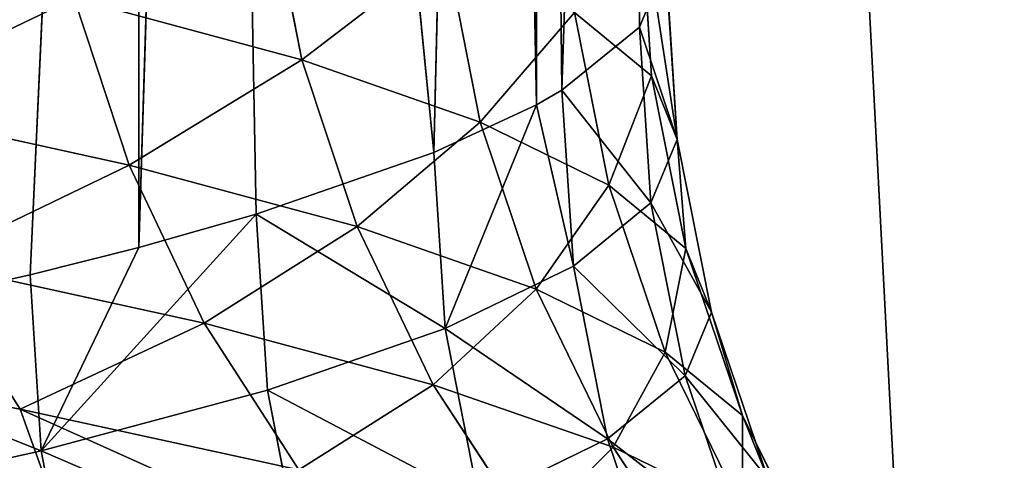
# Model space of a CAD drawing. Extents: x 1 to 183, y 3 to 451.
# Tile 351 of 457: x 115.438 to 116.853, y 338.136 to 338.769. Entities that reach past the tile are written whole.
import ezdxf

# ---------------------------------------------------------------- set-up
doc = ezdxf.new("R2010")
doc.units = 0
doc.header["$LTSCALE"] = 2.54
doc.layers.get('0').update_dxf_attribs({"color": 13, "linetype": 'CONTINUOUS'})

# ---------------------------------------------------------------- blocks, each defined once
blk = doc.blocks.new('DOZOWNIK_DO_MYD_A_FRIEGO_S')
at = {"color": 0}
for p, q in [((117.0008, 332.2193, 122.9736), (114.2278, 385.5593, 125.1272)), ((117.0008, 332.2193, 122.9736), (114.2278, 385.5593, 125.1272)), ((114.2278, 385.5593, 56.2288), (117.0008, 332.2193, 58.3824)), ((114.2278, 385.5593, 56.2288), (117.0008, 332.2193, 58.3824)), ((116.2176, 338.6682, 93.4933), (116.3294, 342.1045, 92.0851)), ((116.2176, 338.6682, 93.4933), (116.3294, 342.1045, 92.0851)), ((116.329, 338.7588, 92.0937), (116.3294, 342.1045, 92.0851)), ((116.329, 338.7588, 92.0937), (116.3294, 342.1045, 92.0851)), ((116.181, 338.6471, 93.8185), (116.181, 341.9922, 93.8186)), ((116.181, 338.6471, 93.8185), (116.181, 341.9922, 93.8186)), ((116.2176, 338.6682, 93.4933), (116.181, 341.9922, 93.8186)), ((116.2176, 338.6682, 93.4933), (116.181, 341.9922, 93.8186)), ((116.0334, 338.5784, 94.8805), (116.1152, 341.9591, 94.3308)), ((116.0334, 338.5784, 94.8805), (116.1152, 341.9591, 94.3308)), ((116.181, 338.6471, 93.8185), (116.1152, 341.9591, 94.3308)), ((116.181, 338.6471, 93.8185), (116.1152, 341.9591, 94.3308)), ((115.6094, 338.4423, 96.988), (115.7154, 341.8166, 96.5354)), ((115.6094, 338.4423, 96.988), (115.7154, 341.8166, 96.5354)), ((115.7781, 338.49, 96.2496), (115.7154, 341.8166, 96.5354)), ((115.7781, 338.49, 96.2496), (115.7154, 341.8166, 96.5354)), ((116.0334, 338.5784, 94.8805), (115.7154, 341.8166, 96.5354)), ((116.0334, 338.5784, 94.8805), (115.7154, 341.8166, 96.5354)), ((115.4534, 338.4028, 97.5972), (115.6093, 341.7874, 96.9881)), ((115.4534, 338.4028, 97.5972), (115.6093, 341.7874, 96.9881)), ((115.6093, 341.7874, 96.9881), (115.6094, 338.4423, 96.988)), ((115.6093, 341.7874, 96.9881), (115.6094, 338.4423, 96.988)), ((115.8436, 338.7118, 85.0974), (115.7953, 338.9601, 85.1077)), ((115.8436, 338.7118, 85.0974), (115.7953, 338.9601, 85.1077)), ((116.3299, 338.9414, 89.28), (116.3464, 338.6888, 89.2791)), ((116.3299, 338.9414, 89.28), (116.3464, 338.6888, 89.2791)), ((116.3299, 338.9414, 89.28), (116.3831, 338.5974, 90.6873)), ((116.3299, 338.9414, 89.28), (116.3831, 338.5974, 90.6873)), ((116.1002, 338.6222, 86.4758), (116.0514, 338.8705, 86.4835)), ((116.1002, 338.6222, 86.4758), (116.0514, 338.8705, 86.4835)), ((116.3665, 338.8555, 90.6033), (116.3831, 338.5974, 90.6873)), ((116.3665, 338.8555, 90.6033), (116.3831, 338.5974, 90.6873)), ((116.329, 338.7588, 92.0937), (116.3666, 338.85, 90.6873)), ((116.329, 338.7588, 92.0937), (116.3666, 338.85, 90.6873)), ((116.3831, 338.5974, 90.6873), (116.3666, 338.85, 90.6873)), ((116.3831, 338.5974, 90.6873), (116.3666, 338.85, 90.6873)), ((115.8436, 338.7118, 85.0974), (115.5169, 338.8001, 83.7409)), ((115.5955, 338.5603, 83.7198), (115.5169, 338.8001, 83.7409)), ((115.8436, 338.7118, 85.0974), (115.5169, 338.8001, 83.7409)), ((115.5955, 338.5603, 83.7198), (115.5169, 338.8001, 83.7409)), ((116.3464, 338.6888, 89.2791), (116.2356, 338.7799, 87.8759)), ((116.2847, 338.5316, 87.8707), (116.2356, 338.7799, 87.8759)), ((116.3464, 338.6888, 89.2791), (116.2356, 338.7799, 87.8759)), ((116.2847, 338.5316, 87.8707), (116.2356, 338.7799, 87.8759)), ((116.2176, 338.6682, 93.4933), (116.329, 338.7588, 92.0937)), ((116.2176, 338.6682, 93.4933), (116.329, 338.7588, 92.0937)), ((116.329, 338.7588, 92.0937), (116.3455, 338.5062, 92.0945)), ((116.329, 338.7588, 92.0937), (116.3455, 338.5062, 92.0945)), ((116.1002, 338.6222, 86.4758), (115.8436, 338.7118, 85.0974)), ((115.9232, 338.4721, 85.0804), (115.8436, 338.7118, 85.0974)), ((116.1002, 338.6222, 86.4758), (115.8436, 338.7118, 85.0974)), ((115.9232, 338.4721, 85.0804), (115.8436, 338.7118, 85.0974)), ((116.3831, 338.5974, 90.6873), (116.3464, 338.6888, 89.2791)), ((116.3958, 338.4405, 89.2765), (116.3464, 338.6888, 89.2791)), ((116.3831, 338.5974, 90.6873), (116.3464, 338.6888, 89.2791)), ((116.3958, 338.4405, 89.2765), (116.3464, 338.6888, 89.2791)), ((116.181, 338.6471, 93.8185), (116.2176, 338.6682, 93.4933)), ((116.181, 338.6471, 93.8185), (116.2176, 338.6682, 93.4933)), ((116.2176, 338.6682, 93.4933), (116.234, 338.4155, 93.4951)), ((116.2176, 338.6682, 93.4933), (116.234, 338.4155, 93.4951)), ((115.5955, 338.5603, 83.7198), (115.1989, 338.6475, 82.3835)), ((115.5955, 338.5603, 83.7198), (115.1989, 338.6475, 82.3835)), ((116.0334, 338.5784, 94.8805), (116.181, 338.6471, 93.8185)), ((116.0334, 338.5784, 94.8805), (116.181, 338.6471, 93.8185)), ((116.181, 338.6471, 93.8185), (116.0497, 338.3258, 94.8831)), ((116.181, 338.6471, 93.8185), (116.0497, 338.3258, 94.8831)), ((116.181, 338.6471, 93.8185), (116.234, 338.4155, 93.4951)), ((116.181, 338.6471, 93.8185), (116.234, 338.4155, 93.4951)), ((116.2847, 338.5316, 87.8707), (116.1002, 338.6222, 86.4758)), ((116.1806, 338.3824, 86.463), (116.1002, 338.6222, 86.4758)), ((116.2847, 338.5316, 87.8707), (116.1002, 338.6222, 86.4758)), ((116.1806, 338.3824, 86.463), (116.1002, 338.6222, 86.4758)), ((116.3455, 338.5062, 92.0945), (116.3831, 338.5974, 90.6873)), ((116.3455, 338.5062, 92.0945), (116.3831, 338.5974, 90.6873)), ((116.4325, 338.3491, 90.6873), (116.3831, 338.5974, 90.6873)), ((116.4325, 338.3491, 90.6873), (116.3831, 338.5974, 90.6873)), ((115.7781, 338.49, 96.2496), (116.0334, 338.5784, 94.8805)), ((115.7781, 338.49, 96.2496), (116.0334, 338.5784, 94.8805)), ((116.0497, 338.3258, 94.8831), (116.0334, 338.5784, 94.8805)), ((116.0497, 338.3258, 94.8831), (116.0334, 338.5784, 94.8805)), ((115.9232, 338.4721, 85.0804), (115.5955, 338.5603, 83.7198)), ((115.7036, 338.3333, 83.6907), (115.5955, 338.5603, 83.7198)), ((115.9232, 338.4721, 85.0804), (115.5955, 338.5603, 83.7198)), ((115.7036, 338.3333, 83.6907), (115.5955, 338.5603, 83.7198)), ((116.3958, 338.4405, 89.2765), (116.2847, 338.5316, 87.8707)), ((116.3657, 338.2919, 87.8622), (116.2847, 338.5316, 87.8707)), ((116.3958, 338.4405, 89.2765), (116.2847, 338.5316, 87.8707)), ((116.3657, 338.2919, 87.8622), (116.2847, 338.5316, 87.8707)), ((116.234, 338.4155, 93.4951), (116.3455, 338.5062, 92.0945)), ((116.234, 338.4155, 93.4951), (116.3455, 338.5062, 92.0945)), ((116.3948, 338.2579, 92.0972), (116.3455, 338.5062, 92.0945)), ((116.3948, 338.2579, 92.0972), (116.3455, 338.5062, 92.0945)), ((115.7781, 338.49, 96.2496), (115.4694, 338.1501, 97.6015)), ((115.7781, 338.49, 96.2496), (115.4694, 338.1501, 97.6015)), ((115.6094, 338.4423, 96.988), (115.7781, 338.49, 96.2496)), ((115.6094, 338.4423, 96.988), (115.7781, 338.49, 96.2496)), ((115.7781, 338.49, 96.2496), (115.7943, 338.2373, 96.2531)), ((115.7781, 338.49, 96.2496), (115.7943, 338.2373, 96.2531)), ((116.1806, 338.3824, 86.463), (115.9232, 338.4721, 85.0804)), ((116.0327, 338.245, 85.057), (115.9232, 338.4721, 85.0804)), ((116.1806, 338.3824, 86.463), (115.9232, 338.4721, 85.0804)), ((116.0327, 338.245, 85.057), (115.9232, 338.4721, 85.0804)), ((115.4534, 338.4028, 97.5972), (115.6094, 338.4423, 96.988)), ((115.4534, 338.4028, 97.5972), (115.6094, 338.4423, 96.988)), ((115.4694, 338.1501, 97.6015), (115.6094, 338.4423, 96.988)), ((115.4694, 338.1501, 97.6015), (115.6094, 338.4423, 96.988)), ((116.4325, 338.3491, 90.6873), (116.3958, 338.4405, 89.2765)), ((116.477, 338.2007, 89.2722), (116.3958, 338.4405, 89.2765)), ((116.4325, 338.3491, 90.6873), (116.3958, 338.4405, 89.2765)), ((116.477, 338.2007, 89.2722), (116.3958, 338.4405, 89.2765)), ((115.7036, 338.3333, 83.6907), (115.3054, 338.4205, 82.3489)), ((115.4392, 338.21, 82.3054), (115.3054, 338.4205, 82.3489)), ((115.7036, 338.3333, 83.6907), (115.3054, 338.4205, 82.3489)), ((115.4392, 338.21, 82.3054), (115.3054, 338.4205, 82.3489)), ((116.234, 338.4155, 93.4951), (116.0497, 338.3258, 94.8831)), ((116.234, 338.4155, 93.4951), (116.0497, 338.3258, 94.8831)), ((116.234, 338.4155, 93.4951), (116.2831, 338.1672, 93.5003)), ((116.234, 338.4155, 93.4951), (116.2831, 338.1672, 93.5003)), ((115.0573, 338.3144, 98.9317), (115.4534, 338.4028, 97.5972)), ((115.0573, 338.3144, 98.9317), (115.4534, 338.4028, 97.5972)), ((115.4534, 338.4028, 97.5972), (115.4694, 338.1501, 97.6015)), ((115.4534, 338.4028, 97.5972), (115.4694, 338.1501, 97.6015)), ((116.3657, 338.2919, 87.8622), (116.1806, 338.3824, 86.463)), ((116.2912, 338.1554, 86.4454), (116.1806, 338.3824, 86.463)), ((116.3657, 338.2919, 87.8622), (116.1806, 338.3824, 86.463)), ((116.2912, 338.1554, 86.4454), (116.1806, 338.3824, 86.463)), ((116.3948, 338.2579, 92.0972), (116.4325, 338.3491, 90.6873)), ((116.3948, 338.2579, 92.0972), (116.4325, 338.3491, 90.6873)), ((116.5139, 338.1094, 90.6873), (116.4325, 338.3491, 90.6873)), ((116.5139, 338.1094, 90.6873), (116.4325, 338.3491, 90.6873)), ((116.0327, 338.245, 85.057), (115.7036, 338.3333, 83.6907)), ((115.8395, 338.1228, 83.6542), (115.7036, 338.3333, 83.6907)), ((116.0327, 338.245, 85.057), (115.7036, 338.3333, 83.6907)), ((115.8395, 338.1228, 83.6542), (115.7036, 338.3333, 83.6907)), ((115.7943, 338.2373, 96.2531), (116.0497, 338.3258, 94.8831)), ((115.7943, 338.2373, 96.2531), (116.0497, 338.3258, 94.8831)), ((116.0985, 338.0775, 94.8909), (116.0497, 338.3258, 94.8831)), ((116.0985, 338.0775, 94.8909), (116.0497, 338.3258, 94.8831)), ((115.4392, 338.21, 82.3054), (114.967, 338.2985, 80.9728)), ((115.4392, 338.21, 82.3054), (114.967, 338.2985, 80.9728)), ((116.477, 338.2007, 89.2722), (116.3657, 338.2919, 87.8622)), ((116.477, 338.0648, 87.8504), (116.3657, 338.2919, 87.8622)), ((116.477, 338.2007, 89.2722), (116.3657, 338.2919, 87.8622)), ((116.477, 338.0648, 87.8504), (116.3657, 338.2919, 87.8622)), ((116.3948, 338.2579, 92.0972), (116.2831, 338.1672, 93.5003)), ((116.3948, 338.2579, 92.0972), (116.2831, 338.1672, 93.5003)), ((116.3948, 338.2579, 92.0972), (116.4761, 338.0182, 92.1015)), ((116.3948, 338.2579, 92.0972), (116.4761, 338.0182, 92.1015)), ((115.7943, 338.2373, 96.2531), (115.4694, 338.1501, 97.6015)), ((115.7943, 338.2373, 96.2531), (115.4694, 338.1501, 97.6015)), ((115.7943, 338.2373, 96.2531), (115.8426, 337.989, 96.2634)), ((115.7943, 338.2373, 96.2531), (115.8426, 337.989, 96.2634)), ((116.2912, 338.1554, 86.4454), (116.0327, 338.245, 85.057)), ((116.1703, 338.0345, 85.0276), (116.0327, 338.245, 85.057)), ((116.2912, 338.1554, 86.4454), (116.0327, 338.245, 85.057)), ((116.1703, 338.0345, 85.0276), (116.0327, 338.245, 85.057)), ((115.8395, 338.1228, 83.6542), (115.4392, 338.21, 82.3054)), ((115.4392, 338.21, 82.3054), (115.5005, 338.0388, 81.9597)), ((115.4392, 338.21, 82.3054), (115.5005, 338.0388, 81.9597)), ((115.4392, 338.21, 82.3054), (116.1233, 337.9022, 84.0843)), ((115.4392, 338.21, 82.3054), (116.1233, 337.9022, 84.0843)), ((115.8395, 338.1228, 83.6542), (115.4392, 338.21, 82.3054)), ((116.5139, 338.1094, 90.6873), (116.477, 338.2007, 89.2722)), ((116.5139, 338.1094, 90.6873), (116.477, 338.2007, 89.2722)), ((116.5889, 337.9737, 89.2664), (116.477, 338.2007, 89.2722)), ((116.5889, 337.9737, 89.2664), (116.477, 338.2007, 89.2722)), ((116.0985, 338.0775, 94.8909), (116.2831, 338.1672, 93.5003)), ((116.0985, 338.0775, 94.8909), (116.2831, 338.1672, 93.5003)), ((116.3641, 337.9275, 93.5089), (116.2831, 338.1672, 93.5003)), ((116.3641, 337.9275, 93.5089), (116.2831, 338.1672, 93.5003)), ((115.073, 338.0618, 98.9368), (115.4694, 338.1501, 97.6015)), ((115.073, 338.0618, 98.9368), (115.4694, 338.1501, 97.6015)), ((115.5171, 337.9018, 97.6143), (115.4694, 338.1501, 97.6015)), ((115.5171, 337.9018, 97.6143), (115.4694, 338.1501, 97.6015)), ((116.477, 338.0648, 87.8504), (116.2912, 338.1554, 86.4454)), ((116.4301, 337.9449, 86.4233), (116.2912, 338.1554, 86.4454)), ((116.477, 338.0648, 87.8504), (116.2912, 338.1554, 86.4454)), ((116.4301, 337.9449, 86.4233), (116.2912, 338.1554, 86.4454))]:
    blk.add_line(p, q, dxfattribs=at)
mesh = blk.add_polyface(dxfattribs=at)
corners = [(117.0008, 332.2193, 122.9736), (114.2278, 385.5593, 125.1272), (112.4526, 332.2193, 126.3248)]
mesh.append_faces([[corners[k] for k in face] for face in [(0, 1, 2)]], dxfattribs={"color": 0})
mesh = blk.add_polyface(dxfattribs=at)
corners = [(117.0008, 332.2193, 58.3824), (112.4526, 332.2193, 55.0312), (114.2278, 385.5593, 56.2288)]
mesh.append_faces([[corners[k] for k in face] for face in [(0, 1, 2)]], dxfattribs={"color": 0})
mesh = blk.add_polyface(dxfattribs=at)
corners = [(117.0008, 385.5593, 122.9736), (114.2278, 385.5593, 125.1272), (117.0008, 332.2193, 122.9736)]
mesh.append_faces([[corners[k] for k in face] for face in [(0, 1, 2)]], dxfattribs={"color": 0})
mesh = blk.add_polyface(dxfattribs=at)
corners = [(117.0008, 332.2193, 58.3824), (114.2278, 385.5593, 56.2288), (117.0008, 385.5593, 58.3824)]
mesh.append_faces([[corners[k] for k in face] for face in [(0, 1, 2)]], dxfattribs={"color": 0})
mesh = blk.add_polyface(dxfattribs=at)
corners = [(116.3294, 342.1045, 92.0851), (116.181, 341.9922, 93.8186), (116.2176, 338.6682, 93.4933)]
mesh.append_faces([[corners[k] for k in face] for face in [(0, 1, 2)]], dxfattribs={"color": 0})
mesh = blk.add_polyface(dxfattribs=at)
corners = [(116.3294, 342.1045, 92.0851), (116.2176, 338.6682, 93.4933), (116.329, 338.7588, 92.0937)]
mesh.append_faces([[corners[k] for k in face] for face in [(0, 1, 2)]], dxfattribs={"color": 0})
mesh = blk.add_polyface(dxfattribs=at)
corners = [(116.3294, 342.1045, 92.0851), (116.329, 338.7588, 92.0937), (116.3666, 338.85, 90.6873)]
mesh.append_faces([[corners[k] for k in face] for face in [(0, 1, 2)]], dxfattribs={"color": 0})
mesh = blk.add_polyface(dxfattribs=at)
corners = [(116.181, 341.9922, 93.8186), (116.1152, 341.9591, 94.3308), (116.181, 338.6471, 93.8185)]
mesh.append_faces([[corners[k] for k in face] for face in [(0, 1, 2)]], dxfattribs={"color": 0})
mesh = blk.add_polyface(dxfattribs=at)
corners = [(116.181, 341.9922, 93.8186), (116.181, 338.6471, 93.8185), (116.2176, 338.6682, 93.4933)]
mesh.append_faces([[corners[k] for k in face] for face in [(0, 1, 2)]], dxfattribs={"color": 0})
mesh = blk.add_polyface(dxfattribs=at)
corners = [(116.1152, 341.9591, 94.3308), (115.7154, 341.8166, 96.5354), (116.0334, 338.5784, 94.8805)]
mesh.append_faces([[corners[k] for k in face] for face in [(0, 1, 2)]], dxfattribs={"color": 0})
mesh = blk.add_polyface(dxfattribs=at)
corners = [(116.1152, 341.9591, 94.3308), (116.0334, 338.5784, 94.8805), (116.181, 338.6471, 93.8185)]
mesh.append_faces([[corners[k] for k in face] for face in [(0, 1, 2)]], dxfattribs={"color": 0})
mesh = blk.add_polyface(dxfattribs=at)
corners = [(115.7154, 341.8166, 96.5354), (115.6093, 341.7874, 96.9881), (115.6094, 338.4423, 96.988)]
mesh.append_faces([[corners[k] for k in face] for face in [(0, 1, 2)]], dxfattribs={"color": 0})
mesh = blk.add_polyface(dxfattribs=at)
corners = [(115.7154, 341.8166, 96.5354), (115.6094, 338.4423, 96.988), (115.7781, 338.49, 96.2496)]
mesh.append_faces([[corners[k] for k in face] for face in [(0, 1, 2)]], dxfattribs={"color": 0})
mesh = blk.add_polyface(dxfattribs=at)
corners = [(115.7154, 341.8166, 96.5354), (115.7781, 338.49, 96.2496), (116.0334, 338.5784, 94.8805)]
mesh.append_faces([[corners[k] for k in face] for face in [(0, 1, 2)]], dxfattribs={"color": 0})
mesh = blk.add_polyface(dxfattribs=at)
corners = [(115.6093, 341.7874, 96.9881), (115.1342, 341.6756, 98.6916), (115.0573, 338.3144, 98.9317)]
mesh.append_faces([[corners[k] for k in face] for face in [(0, 1, 2)]], dxfattribs={"color": 0})
mesh = blk.add_polyface(dxfattribs=at)
corners = [(115.6093, 341.7874, 96.9881), (115.0573, 338.3144, 98.9317), (115.4534, 338.4028, 97.5972)]
mesh.append_faces([[corners[k] for k in face] for face in [(0, 1, 2)]], dxfattribs={"color": 0})
mesh = blk.add_polyface(dxfattribs=at)
corners = [(115.6093, 341.7874, 96.9881), (115.4534, 338.4028, 97.5972), (115.6094, 338.4423, 96.988)]
mesh.append_faces([[corners[k] for k in face] for face in [(0, 1, 2)]], dxfattribs={"color": 0})
mesh = blk.add_polyface(dxfattribs=at)
corners = [(115.5169, 338.8001, 83.7409), (115.7953, 338.9601, 85.1077), (115.8436, 338.7118, 85.0974), (115.4692, 339.0484, 83.7537)]
mesh.append_faces([[corners[k] for k in face] for face in [(0, 1, 2), (1, 0, 3)]], dxfattribs={"vtx0": -1, "color": 0})
mesh = blk.add_polyface(dxfattribs=at)
corners = [(116.2356, 338.7799, 87.8759), (116.3299, 338.9414, 89.28), (116.3464, 338.6888, 89.2791), (116.2192, 339.0326, 87.8777)]
mesh.append_faces([[corners[k] for k in face] for face in [(0, 1, 2), (1, 0, 3)]], dxfattribs={"vtx0": -1, "color": 0})
mesh = blk.add_polyface(dxfattribs=at)
corners = [(115.8436, 338.7118, 85.0974), (116.0514, 338.8705, 86.4835), (116.1002, 338.6222, 86.4758), (115.7953, 338.9601, 85.1077)]
mesh.append_faces([[corners[k] for k in face] for face in [(0, 1, 2), (1, 0, 3)]], dxfattribs={"vtx0": -1, "color": 0})
mesh = blk.add_polyface(dxfattribs=at)
corners = [(116.3299, 338.9414, 89.28), (116.3831, 338.5974, 90.6873), (116.3464, 338.6888, 89.2791)]
mesh.append_faces([[corners[k] for k in face] for face in [(0, 1, 2)]], dxfattribs={"color": 0})
mesh = blk.add_polyface(dxfattribs=at)
corners = [(116.3299, 338.9414, 89.28), (116.3665, 338.8555, 90.6033), (116.3831, 338.5974, 90.6873)]
mesh.append_faces([[corners[k] for k in face] for face in [(0, 1, 2)]], dxfattribs={"color": 0})
mesh = blk.add_polyface(dxfattribs=at)
corners = [(115.1989, 338.6475, 82.3835), (115.5169, 338.8001, 83.7409), (115.5955, 338.5603, 83.7198), (115.1216, 338.8873, 82.4087)]
mesh.append_faces([[corners[k] for k in face] for face in [(0, 1, 2), (1, 0, 3)]], dxfattribs={"vtx0": -1, "color": 0})
mesh = blk.add_polyface(dxfattribs=at)
corners = [(116.1002, 338.6222, 86.4758), (116.2356, 338.7799, 87.8759), (116.2847, 338.5316, 87.8707), (116.0514, 338.8705, 86.4835)]
mesh.append_faces([[corners[k] for k in face] for face in [(0, 1, 2), (1, 0, 3)]], dxfattribs={"vtx0": -1, "color": 0})
mesh = blk.add_polyface(dxfattribs=at)
corners = [(116.3665, 338.8555, 90.6033), (116.3666, 338.85, 90.6873), (116.3831, 338.5974, 90.6873)]
mesh.append_faces([[corners[k] for k in face] for face in [(0, 1, 2)]], dxfattribs={"color": 0})
mesh = blk.add_polyface(dxfattribs=at)
corners = [(116.3831, 338.5974, 90.6873), (116.329, 338.7588, 92.0937), (116.3455, 338.5062, 92.0945), (116.3666, 338.85, 90.6873)]
mesh.append_faces([[corners[k] for k in face] for face in [(0, 1, 2), (1, 0, 3)]], dxfattribs={"vtx0": -1, "color": 0})
mesh = blk.add_polyface(dxfattribs=at)
corners = [(115.5955, 338.5603, 83.7198), (115.8436, 338.7118, 85.0974), (115.9232, 338.4721, 85.0804), (115.5169, 338.8001, 83.7409)]
mesh.append_faces([[corners[k] for k in face] for face in [(0, 1, 2), (1, 0, 3)]], dxfattribs={"vtx0": -1, "color": 0})
mesh = blk.add_polyface(dxfattribs=at)
corners = [(116.2847, 338.5316, 87.8707), (116.3464, 338.6888, 89.2791), (116.3958, 338.4405, 89.2765), (116.2356, 338.7799, 87.8759)]
mesh.append_faces([[corners[k] for k in face] for face in [(0, 1, 2), (1, 0, 3)]], dxfattribs={"vtx0": -1, "color": 0})
mesh = blk.add_polyface(dxfattribs=at)
corners = [(116.3455, 338.5062, 92.0945), (116.2176, 338.6682, 93.4933), (116.234, 338.4155, 93.4951), (116.329, 338.7588, 92.0937)]
mesh.append_faces([[corners[k] for k in face] for face in [(0, 1, 2), (1, 0, 3)]], dxfattribs={"vtx0": -1, "color": 0})
mesh = blk.add_polyface(dxfattribs=at)
corners = [(115.9232, 338.4721, 85.0804), (116.1002, 338.6222, 86.4758), (116.1806, 338.3824, 86.463), (115.8436, 338.7118, 85.0974)]
mesh.append_faces([[corners[k] for k in face] for face in [(0, 1, 2), (1, 0, 3)]], dxfattribs={"vtx0": -1, "color": 0})
mesh = blk.add_polyface(dxfattribs=at)
corners = [(116.3958, 338.4405, 89.2765), (116.3831, 338.5974, 90.6873), (116.4325, 338.3491, 90.6873), (116.3464, 338.6888, 89.2791)]
mesh.append_faces([[corners[k] for k in face] for face in [(0, 1, 2), (1, 0, 3)]], dxfattribs={"vtx0": -1, "color": 0})
mesh = blk.add_polyface(dxfattribs=at)
corners = [(116.2176, 338.6682, 93.4933), (116.181, 338.6471, 93.8185), (116.234, 338.4155, 93.4951)]
mesh.append_faces([[corners[k] for k in face] for face in [(0, 1, 2)]], dxfattribs={"color": 0})
mesh = blk.add_polyface(dxfattribs=at)
corners = [(115.3054, 338.4205, 82.3489), (115.5955, 338.5603, 83.7198), (115.7036, 338.3333, 83.6907), (115.1989, 338.6475, 82.3835)]
mesh.append_faces([[corners[k] for k in face] for face in [(0, 1, 2), (1, 0, 3)]], dxfattribs={"vtx0": -1, "color": 0})
mesh = blk.add_polyface(dxfattribs=at)
corners = [(116.181, 338.6471, 93.8185), (116.0334, 338.5784, 94.8805), (116.0497, 338.3258, 94.8831)]
mesh.append_faces([[corners[k] for k in face] for face in [(0, 1, 2)]], dxfattribs={"color": 0})
mesh = blk.add_polyface(dxfattribs=at)
corners = [(116.181, 338.6471, 93.8185), (116.0497, 338.3258, 94.8831), (116.234, 338.4155, 93.4951)]
mesh.append_faces([[corners[k] for k in face] for face in [(0, 1, 2)]], dxfattribs={"color": 0})
mesh = blk.add_polyface(dxfattribs=at)
corners = [(116.1806, 338.3824, 86.463), (116.2847, 338.5316, 87.8707), (116.3657, 338.2919, 87.8622), (116.1002, 338.6222, 86.4758)]
mesh.append_faces([[corners[k] for k in face] for face in [(0, 1, 2), (1, 0, 3)]], dxfattribs={"vtx0": -1, "color": 0})
mesh = blk.add_polyface(dxfattribs=at)
corners = [(116.4325, 338.3491, 90.6873), (116.3455, 338.5062, 92.0945), (116.3948, 338.2579, 92.0972), (116.3831, 338.5974, 90.6873)]
mesh.append_faces([[corners[k] for k in face] for face in [(0, 1, 2), (1, 0, 3)]], dxfattribs={"vtx0": -1, "color": 0})
mesh = blk.add_polyface(dxfattribs=at)
corners = [(116.0497, 338.3258, 94.8831), (115.7781, 338.49, 96.2496), (115.7943, 338.2373, 96.2531), (116.0334, 338.5784, 94.8805)]
mesh.append_faces([[corners[k] for k in face] for face in [(0, 1, 2), (1, 0, 3)]], dxfattribs={"vtx0": -1, "color": 0})
mesh = blk.add_polyface(dxfattribs=at)
corners = [(115.7036, 338.3333, 83.6907), (115.9232, 338.4721, 85.0804), (116.0327, 338.245, 85.057), (115.5955, 338.5603, 83.7198)]
mesh.append_faces([[corners[k] for k in face] for face in [(0, 1, 2), (1, 0, 3)]], dxfattribs={"vtx0": -1, "color": 0})
mesh = blk.add_polyface(dxfattribs=at)
corners = [(116.3657, 338.2919, 87.8622), (116.3958, 338.4405, 89.2765), (116.477, 338.2007, 89.2722), (116.2847, 338.5316, 87.8707)]
mesh.append_faces([[corners[k] for k in face] for face in [(0, 1, 2), (1, 0, 3)]], dxfattribs={"vtx0": -1, "color": 0})
mesh = blk.add_polyface(dxfattribs=at)
corners = [(114.967, 338.2985, 80.9728), (115.3054, 338.4205, 82.3489), (115.4392, 338.21, 82.3054), (114.8356, 338.509, 81.0232)]
mesh.append_faces([[corners[k] for k in face] for face in [(0, 1, 2), (1, 0, 3)]], dxfattribs={"vtx0": -1, "color": 0})
mesh = blk.add_polyface(dxfattribs=at)
corners = [(116.3948, 338.2579, 92.0972), (116.234, 338.4155, 93.4951), (116.2831, 338.1672, 93.5003), (116.3455, 338.5062, 92.0945)]
mesh.append_faces([[corners[k] for k in face] for face in [(0, 1, 2), (1, 0, 3)]], dxfattribs={"vtx0": -1, "color": 0})
mesh = blk.add_polyface(dxfattribs=at)
corners = [(115.7781, 338.49, 96.2496), (115.4694, 338.1501, 97.6015), (115.7943, 338.2373, 96.2531)]
mesh.append_faces([[corners[k] for k in face] for face in [(0, 1, 2)]], dxfattribs={"color": 0})
mesh = blk.add_polyface(dxfattribs=at)
corners = [(115.7781, 338.49, 96.2496), (115.6094, 338.4423, 96.988), (115.4694, 338.1501, 97.6015)]
mesh.append_faces([[corners[k] for k in face] for face in [(0, 1, 2)]], dxfattribs={"color": 0})
mesh = blk.add_polyface(dxfattribs=at)
corners = [(116.0327, 338.245, 85.057), (116.1806, 338.3824, 86.463), (116.2912, 338.1554, 86.4454), (115.9232, 338.4721, 85.0804)]
mesh.append_faces([[corners[k] for k in face] for face in [(0, 1, 2), (1, 0, 3)]], dxfattribs={"vtx0": -1, "color": 0})
mesh = blk.add_polyface(dxfattribs=at)
corners = [(115.6094, 338.4423, 96.988), (115.4534, 338.4028, 97.5972), (115.4694, 338.1501, 97.6015)]
mesh.append_faces([[corners[k] for k in face] for face in [(0, 1, 2)]], dxfattribs={"color": 0})
mesh = blk.add_polyface(dxfattribs=at)
corners = [(116.477, 338.2007, 89.2722), (116.4325, 338.3491, 90.6873), (116.5139, 338.1094, 90.6873), (116.3958, 338.4405, 89.2765)]
mesh.append_faces([[corners[k] for k in face] for face in [(0, 1, 2), (1, 0, 3)]], dxfattribs={"vtx0": -1, "color": 0})
mesh = blk.add_polyface(dxfattribs=at)
corners = [(115.4392, 338.21, 82.3054), (115.7036, 338.3333, 83.6907), (115.8395, 338.1228, 83.6542), (115.3054, 338.4205, 82.3489)]
mesh.append_faces([[corners[k] for k in face] for face in [(0, 1, 2), (1, 0, 3)]], dxfattribs={"vtx0": -1, "color": 0})
mesh = blk.add_polyface(dxfattribs=at)
corners = [(116.2831, 338.1672, 93.5003), (116.0497, 338.3258, 94.8831), (116.0985, 338.0775, 94.8909), (116.234, 338.4155, 93.4951)]
mesh.append_faces([[corners[k] for k in face] for face in [(0, 1, 2), (1, 0, 3)]], dxfattribs={"vtx0": -1, "color": 0})
mesh = blk.add_polyface(dxfattribs=at)
corners = [(115.4694, 338.1501, 97.6015), (115.0573, 338.3144, 98.9317), (115.073, 338.0618, 98.9368), (115.4534, 338.4028, 97.5972)]
mesh.append_faces([[corners[k] for k in face] for face in [(0, 1, 2), (1, 0, 3)]], dxfattribs={"vtx0": -1, "color": 0})
mesh = blk.add_polyface(dxfattribs=at)
corners = [(116.2912, 338.1554, 86.4454), (116.3657, 338.2919, 87.8622), (116.477, 338.0648, 87.8504), (116.1806, 338.3824, 86.463)]
mesh.append_faces([[corners[k] for k in face] for face in [(0, 1, 2), (1, 0, 3)]], dxfattribs={"vtx0": -1, "color": 0})
mesh = blk.add_polyface(dxfattribs=at)
corners = [(116.5139, 338.1094, 90.6873), (116.3948, 338.2579, 92.0972), (116.4761, 338.0182, 92.1015), (116.4325, 338.3491, 90.6873)]
mesh.append_faces([[corners[k] for k in face] for face in [(0, 1, 2), (1, 0, 3)]], dxfattribs={"vtx0": -1, "color": 0})
mesh = blk.add_polyface(dxfattribs=at)
corners = [(115.8395, 338.1228, 83.6542), (116.0327, 338.245, 85.057), (116.1703, 338.0345, 85.0276), (115.7036, 338.3333, 83.6907)]
mesh.append_faces([[corners[k] for k in face] for face in [(0, 1, 2), (1, 0, 3)]], dxfattribs={"vtx0": -1, "color": 0})
mesh = blk.add_polyface(dxfattribs=at)
corners = [(114.7015, 338.1782, 79.8798), (115.5729, 337.2289, 79.5034), (113.7292, 338.3199, 77.8608)]
mesh.append_faces([[corners[k] for k in face] for face in [(0, 1, 2)]], dxfattribs={"color": 0})
mesh = blk.add_polyface(dxfattribs=at)
corners = [(115.5729, 337.2289, 79.5034), (114.5668, 337.3706, 77.4141), (113.7292, 338.3199, 77.8608)]
mesh.append_faces([[corners[k] for k in face] for face in [(0, 1, 2)]], dxfattribs={"color": 0})
mesh = blk.add_polyface(dxfattribs=at)
corners = [(116.0985, 338.0775, 94.8909), (115.7943, 338.2373, 96.2531), (115.8426, 337.989, 96.2634), (116.0497, 338.3258, 94.8831)]
mesh.append_faces([[corners[k] for k in face] for face in [(0, 1, 2), (1, 0, 3)]], dxfattribs={"vtx0": -1, "color": 0})
mesh = blk.add_polyface(dxfattribs=at)
corners = [(114.967, 338.2985, 80.9728), (115.5005, 338.0388, 81.9597), (115.1228, 338.1082, 80.9129)]
mesh.append_faces([[corners[k] for k in face] for face in [(0, 1, 2)]], dxfattribs={"color": 0})
mesh = blk.add_polyface(dxfattribs=at)
corners = [(114.967, 338.2985, 80.9728), (115.4392, 338.21, 82.3054), (115.5005, 338.0388, 81.9597)]
mesh.append_faces([[corners[k] for k in face] for face in [(0, 1, 2)]], dxfattribs={"color": 0})
mesh = blk.add_polyface(dxfattribs=at)
corners = [(116.477, 338.0648, 87.8504), (116.477, 338.2007, 89.2722), (116.5889, 337.9737, 89.2664), (116.3657, 338.2919, 87.8622)]
mesh.append_faces([[corners[k] for k in face] for face in [(0, 1, 2), (1, 0, 3)]], dxfattribs={"vtx0": -1, "color": 0})
mesh = blk.add_polyface(dxfattribs=at)
corners = [(116.4761, 338.0182, 92.1015), (116.2831, 338.1672, 93.5003), (116.3641, 337.9275, 93.5089), (116.3948, 338.2579, 92.0972)]
mesh.append_faces([[corners[k] for k in face] for face in [(0, 1, 2), (1, 0, 3)]], dxfattribs={"vtx0": -1, "color": 0})
mesh = blk.add_polyface(dxfattribs=at)
corners = [(115.8426, 337.989, 96.2634), (115.4694, 338.1501, 97.6015), (115.5171, 337.9018, 97.6143), (115.7943, 338.2373, 96.2531)]
mesh.append_faces([[corners[k] for k in face] for face in [(0, 1, 2), (1, 0, 3)]], dxfattribs={"vtx0": -1, "color": 0})
mesh = blk.add_polyface(dxfattribs=at)
corners = [(116.1703, 338.0345, 85.0276), (116.2912, 338.1554, 86.4454), (116.4301, 337.9449, 86.4233), (116.0327, 338.245, 85.057)]
mesh.append_faces([[corners[k] for k in face] for face in [(0, 1, 2), (1, 0, 3)]], dxfattribs={"vtx0": -1, "color": 0})
mesh = blk.add_polyface(dxfattribs=at)
corners = [(115.4392, 338.21, 82.3054), (116.1233, 337.9022, 84.0843), (115.5005, 338.0388, 81.9597)]
mesh.append_faces([[corners[k] for k in face] for face in [(0, 1, 2)]], dxfattribs={"color": 0})
mesh = blk.add_polyface(dxfattribs=at)
corners = [(115.4392, 338.21, 82.3054), (115.8395, 338.1228, 83.6542), (116.1233, 337.9022, 84.0843)]
mesh.append_faces([[corners[k] for k in face] for face in [(0, 1, 2)]], dxfattribs={"color": 0})
mesh = blk.add_polyface(dxfattribs=at)
corners = [(116.5889, 337.9737, 89.2664), (116.5139, 338.1094, 90.6873), (116.6259, 337.8823, 90.6874), (116.477, 338.2007, 89.2722)]
mesh.append_faces([[corners[k] for k in face] for face in [(0, 1, 2), (1, 0, 3)]], dxfattribs={"vtx0": -1, "color": 0})
mesh = blk.add_polyface(dxfattribs=at)
corners = [(115.1228, 338.1082, 80.9129), (115.5729, 337.2289, 79.5034), (114.7015, 338.1782, 79.8798)]
mesh.append_faces([[corners[k] for k in face] for face in [(0, 1, 2)]], dxfattribs={"color": 0})
mesh = blk.add_polyface(dxfattribs=at)
corners = [(116.3641, 337.9275, 93.5089), (116.0985, 338.0775, 94.8909), (116.1789, 337.8378, 94.9037), (116.2831, 338.1672, 93.5003)]
mesh.append_faces([[corners[k] for k in face] for face in [(0, 1, 2), (1, 0, 3)]], dxfattribs={"vtx0": -1, "color": 0})
mesh = blk.add_polyface(dxfattribs=at)
corners = [(115.5171, 337.9018, 97.6143), (115.073, 338.0618, 98.9368), (115.12, 337.8135, 98.9521), (115.4694, 338.1501, 97.6015)]
mesh.append_faces([[corners[k] for k in face] for face in [(0, 1, 2), (1, 0, 3)]], dxfattribs={"vtx0": -1, "color": 0})
mesh = blk.add_polyface(dxfattribs=at)
corners = [(116.4301, 337.9449, 86.4233), (116.477, 338.0648, 87.8504), (116.6169, 337.8543, 87.8357), (116.2912, 338.1554, 86.4454)]
mesh.append_faces([[corners[k] for k in face] for face in [(0, 1, 2), (1, 0, 3)]], dxfattribs={"vtx0": -1, "color": 0})

msp = doc.modelspace()

# ---------------------------------------------------------------- block references
at = {"color": 0}
msp.add_blockref('DOZOWNIK_DO_MYD_A_FRIEGO_S', (0, 0), dxfattribs=at)

doc.saveas('drawing.dxf')
